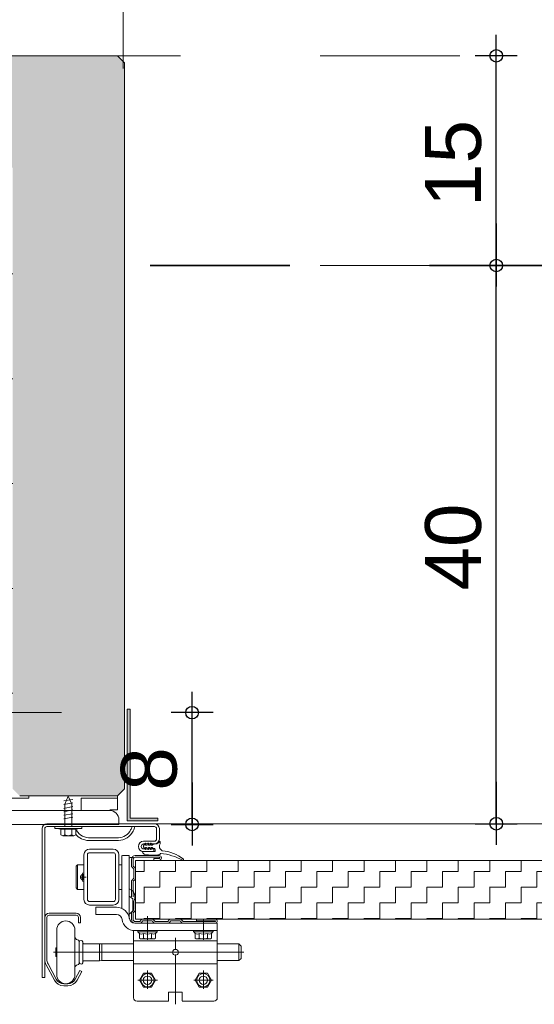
# Model space of a CAD drawing. Header units: metres. Extents: x 1316.5 to 1415.3, y -94.1 to -52.
# Tile 442 of 656: x 1403.956 to 1404.324, y -76.685 to -75.98. Entities that reach past the tile are written whole.
import ezdxf

# ---------------------------------------------------------------- set-up
doc = ezdxf.new("R2010")
doc.units = ezdxf.units.M
doc.header["$PDMODE"] = 65
for name, pattern in [('AUSGEZOGEN', [0]), ('GETRENNT2_S10', [0.045, 0.02, -0.01, 0, -0.005, 0, -0.01]), ('PUNKT2_S9', [0.0015, 0, -0.0015]), ('STRICHPUNKT2_S5', [0.1, 0.07, -0.01, 0.01, -0.01])]:
    doc.linetypes.add(name, pattern=pattern)
for name, color, linetype in [('XR$4$_40732', 7, 'Continuous'), ('XR$4$_40733', 7, 'Continuous'), ('XR$4$_42143', 7, 'Continuous')]:
    doc.layers.add(name, color=color, linetype=linetype)
for name, color, linetype, lineweight in [('XR$4$Achsen', 4, 'AUSGEZOGEN', 13), ('XR$4$Fenster', 3, 'AUSGEZOGEN', 18), ('XR$4$Maßlinie 1_50', 7, 'AUSGEZOGEN', 25), ('XR$4$Muster', 4, 'AUSGEZOGEN', 13), ('XR$4$Möblierung', 4, 'AUSGEZOGEN', 13), ('XR$4$SNL_D_BD_FL_250', 7, 'AUSGEZOGEN', 18), ('XR$4$STANDARD_1', 7, 'AUSGEZOGEN', 25), ('XR$4$Wand', 1, 'AUSGEZOGEN', 50), ('XR$4$Wand Mauerwerk tr_1', 42, 'AUSGEZOGEN', 18)]:
    doc.layers.add(name, color=color, linetype=linetype, lineweight=lineweight)
doc.styles.add('ARIAL', font='arial.ttf')
doc.dimstyles.new('DIMSTYLE_4', dxfattribs={"dimtxt": 0.04, "dimasz": 0.03, "dimexe": 0, "dimexo": 1e-06, "dimgap": 0.02, "dimtad": 2, "dimdec": 1, "dimlfac": 100, "dimrnd": 0.5, "dimzin": 4, "dimdsep": 46, "dimtxsty": 'ARIAL', "dimblk1": 'ALL_ML_KREIS', "dimblk2": 'ALL_ML_KREIS', "dimsah": 1, "dimcen": 0, "dimse1": 1, "dimse2": 1, "dimclrd": 7, "dimclre": 7, "dimclrt": 7, "dimadec": 0, "dimazin": 0, "dimtfac": 1, "dimtdec": 0, "dimtix": 1, "dimtmove": 2, "dimatfit": 3, "dimfxl": 0, "dimtzin": 0, "dimlwd": 0, "dimlwe": 25, "dimarcsym": 0})
doc.dimstyles.new('DIMSTYLE_5', dxfattribs={"dimtxt": 0.04, "dimasz": 0.03, "dimexe": 0, "dimexo": 1e-06, "dimgap": 0.02, "dimtad": 2, "dimdec": 1, "dimlfac": 100, "dimrnd": 0.5, "dimzin": 4, "dimdsep": 46, "dimtxsty": 'ARIAL', "dimblk1": 'ALL_ML_KREIS', "dimblk2": 'ALL_ML_KREIS', "dimsah": 1, "dimcen": 0, "dimse1": 1, "dimse2": 1, "dimclrd": 7, "dimclre": 7, "dimclrt": 7, "dimadec": 0, "dimazin": 0, "dimtfac": 1, "dimtdec": 0, "dimtix": 1, "dimtmove": 2, "dimatfit": 3, "dimfxl": 0, "dimtvp": 1.2, "dimtzin": 0, "dimlwd": 0, "dimlwe": 25, "dimarcsym": 0})
pattern_1 = [(90, (-0.075, 0.075), (-0.0375, 0.0375), [0.0375, -0.0375]), (180, (-0.075, 0.075), (-0.0375, -0.0375), [0.0375, -0.0375])]

# ---------------------------------------------------------------- blocks, each defined once
blk = doc.blocks.new('COMPLEXOBJECT_46')
at = {"layer": 'XR$4$_40732', "color": 3, "linetype": 'AUSGEZOGEN', "lineweight": 13, "transparency": 33554687}
for p, q in [((1403.90698, -76.43637), (1403.90698, -76.55637)), ((1403.91048, -76.43637), (1403.90698, -76.43637)), ((1403.91698, -76.53337), (1403.91698, -76.44287)), ((1404.02048, -76.54637), (1403.92998, -76.54637)), ((1404.02698, -76.55637), (1404.02698, -76.55287)), ((1403.90698, -76.55637), (1404.02698, -76.55637)), ((1403.97648, -76.55637), (1403.99598, -76.55637))]:
    blk.add_line(p, q, dxfattribs=at)
for centre, radius, start, end in [((1403.91048, -76.44287), 0.0065, 0, 90), ((1403.92998, -76.53337), 0.013, 180, 270), ((1404.02048, -76.55287), 0.0065, 0, 90)]:
    blk.add_arc(centre, radius, start, end, dxfattribs=at)
blk = doc.blocks.new('ALL_ML_KREIS')
at = {"color": 0, "linetype": 'ByBlock', "lineweight": -2}
for p, q in [((0, -0.5), (0, 0.5)), ((-1, 0), (0.5, 0))]:
    blk.add_line(p, q, dxfattribs=at)
blk.add_circle((0, 0), 0.15, dxfattribs=at)
blk = doc.blocks.new('*D406')
at = {"layer": 'DEFPOINTS', "color": 7, "linetype": 'AUSGEZOGEN', "lineweight": 25, "transparency": 33554687}
for p in [(1403.90597, -75.89314), (1403.95097, -76.08637), (1403.90597, -76.44886)]:
    blk.add_point(p, dxfattribs=at)
at = {"layer": 'XR$4$Maßlinie 1_50', "color": 7, "linetype": 'AUSGEZOGEN', "lineweight": -2, "transparency": 33554687}
blk.add_line((1403.90597, -75.89314), (1403.95097, -75.89314), dxfattribs=at)
at = {"layer": 'XR$4$Maßlinie 1_50', "color": 7, "linetype": 'AUSGEZOGEN', "lineweight": 25, "transparency": 33554687, "xscale": 0.03, "yscale": 0.03, "zscale": 0.03, "rotation": 180}
blk.add_blockref('ALL_ML_KREIS', (1403.90597, -75.89314), dxfattribs=at)
at = {"layer": 'XR$4$Maßlinie 1_50', "color": 7, "linetype": 'AUSGEZOGEN', "lineweight": 25, "transparency": 33554687, "xscale": 0.03, "yscale": 0.03, "zscale": 0.03}
blk.add_blockref('ALL_ML_KREIS', (1403.95097, -75.89314), dxfattribs=at)
at = {"layer": 'XR$4$Maßlinie 1_50', "color": 7, "linetype": 'AUSGEZOGEN', "lineweight": 25, "transparency": 33554687, "insert": (1403.94628, -75.84814), "char_height": 0.04, "width": 0.12, "attachment_point": 5, "style": 'ARIAL'}
blk.add_mtext('\\A1;{\\A1;{4\\H0.026400;\\S5^ ;}}', dxfattribs=at)
blk = doc.blocks.new('*D407')
at = {"layer": 'DEFPOINTS', "color": 7, "linetype": 'AUSGEZOGEN', "lineweight": 25, "transparency": 33554687}
for p in [(1403.95097, -75.89314), (1403.95097, -76.08637), (1404.02996, -76.10114)]:
    blk.add_point(p, dxfattribs=at)
at = {"layer": 'XR$4$Maßlinie 1_50', "color": 7, "linetype": 'AUSGEZOGEN', "lineweight": -2, "transparency": 33554687}
blk.add_line((1403.95097, -75.89314), (1404.02996, -75.89314), dxfattribs=at)
at = {"layer": 'XR$4$Maßlinie 1_50', "color": 7, "linetype": 'AUSGEZOGEN', "lineweight": 25, "transparency": 33554687, "xscale": 0.03, "yscale": 0.03, "zscale": 0.03, "rotation": 180}
blk.add_blockref('ALL_ML_KREIS', (1403.95097, -75.89314), dxfattribs=at)
at = {"layer": 'XR$4$Maßlinie 1_50', "color": 7, "linetype": 'AUSGEZOGEN', "lineweight": 25, "transparency": 33554687, "xscale": 0.03, "yscale": 0.03, "zscale": 0.03}
blk.add_blockref('ALL_ML_KREIS', (1404.02996, -75.89314), dxfattribs=at)
at = {"layer": 'XR$4$Maßlinie 1_50', "color": 7, "linetype": 'AUSGEZOGEN', "lineweight": 25, "transparency": 33554687, "insert": (1403.99015, -75.86246), "char_height": 0.04, "width": 0.12, "attachment_point": 5, "style": 'ARIAL'}
blk.add_mtext('\\A1;{\\A1;{8\\H0.026400;\\S^ ;}}', dxfattribs=at)
blk = doc.blocks.new('*D412')
at = {"layer": 'DEFPOINTS', "color": 7, "linetype": 'AUSGEZOGEN', "lineweight": 25, "transparency": 33554687}
for p in [(1403.08198, -75.65468), (1403.08198, -76.03702), (1404.02996, -76.05031)]:
    blk.add_point(p, dxfattribs=at)
at = {"layer": 'XR$4$Maßlinie 1_50', "color": 7, "linetype": 'AUSGEZOGEN', "lineweight": -2, "transparency": 33554687}
blk.add_line((1403.08198, -75.65468), (1404.02996, -75.65468), dxfattribs=at)
at = {"layer": 'XR$4$Maßlinie 1_50', "color": 7, "linetype": 'AUSGEZOGEN', "lineweight": 25, "transparency": 33554687, "xscale": 0.03, "yscale": 0.03, "zscale": 0.03, "rotation": 180}
blk.add_blockref('ALL_ML_KREIS', (1403.08198, -75.65468), dxfattribs=at)
at = {"layer": 'XR$4$Maßlinie 1_50', "color": 7, "linetype": 'AUSGEZOGEN', "lineweight": 25, "transparency": 33554687, "xscale": 0.03, "yscale": 0.03, "zscale": 0.03}
blk.add_blockref('ALL_ML_KREIS', (1404.02996, -75.65468), dxfattribs=at)
at = {"layer": 'XR$4$Maßlinie 1_50', "color": 7, "linetype": 'AUSGEZOGEN', "lineweight": 25, "transparency": 33554687, "insert": (1403.55401, -75.624), "char_height": 0.04, "width": 0.16, "attachment_point": 5, "style": 'ARIAL'}
blk.add_mtext('\\A1;{\\A1;{95\\H0.026400;\\S^ ;}}', dxfattribs=at)
blk = doc.blocks.new('*D416')
at = {"layer": 'DEFPOINTS', "color": 7, "linetype": 'AUSGEZOGEN', "lineweight": 25, "transparency": 33554687}
for p in [(1403.90597, -75.77765), (1404.02996, -76.19937), (1403.90597, -76.44886)]:
    blk.add_point(p, dxfattribs=at)
at = {"layer": 'XR$4$Maßlinie 1_50', "color": 7, "linetype": 'AUSGEZOGEN', "lineweight": -2, "transparency": 33554687}
blk.add_line((1403.90597, -75.77765), (1404.02996, -75.77765), dxfattribs=at)
at = {"layer": 'XR$4$Maßlinie 1_50', "color": 7, "linetype": 'AUSGEZOGEN', "lineweight": 25, "transparency": 33554687, "xscale": 0.03, "yscale": 0.03, "zscale": 0.03, "rotation": 180}
blk.add_blockref('ALL_ML_KREIS', (1403.90597, -75.77765), dxfattribs=at)
at = {"layer": 'XR$4$Maßlinie 1_50', "color": 7, "linetype": 'AUSGEZOGEN', "lineweight": 25, "transparency": 33554687, "xscale": 0.03, "yscale": 0.03, "zscale": 0.03}
blk.add_blockref('ALL_ML_KREIS', (1404.02996, -75.77765), dxfattribs=at)
at = {"layer": 'XR$4$Maßlinie 1_50', "color": 7, "linetype": 'AUSGEZOGEN', "lineweight": 25, "transparency": 33554687, "insert": (1403.98423, -75.74765), "char_height": 0.04, "width": 0.16, "attachment_point": 5, "style": 'ARIAL'}
blk.add_mtext('\\A1;{\\A1;{12\\H0.026400;\\S5^ ;}}', dxfattribs=at)
blk = doc.blocks.new('*D417')
at = {"layer": 'DEFPOINTS', "color": 7, "linetype": 'AUSGEZOGEN', "lineweight": 25, "transparency": 33554687}
for p in [(1404.02996, -76.15637), (1404.16661, -76.55586), (1404.29719, -76.55586)]:
    blk.add_point(p, dxfattribs=at)
at = {"layer": 'XR$4$Maßlinie 1_50', "color": 7, "linetype": 'AUSGEZOGEN', "lineweight": -2, "transparency": 33554687}
blk.add_line((1404.29719, -76.55586), (1404.29719, -76.15637), dxfattribs=at)
at = {"layer": 'XR$4$Maßlinie 1_50', "color": 7, "linetype": 'AUSGEZOGEN', "lineweight": 25, "transparency": 33554687, "xscale": 0.03, "yscale": 0.03, "zscale": 0.03}
for p, rotation in [((1404.29719, -76.15637), 90), ((1404.29719, -76.55586), 270)]:
    blk.add_blockref('ALL_ML_KREIS', p, dxfattribs=dict(at, rotation=rotation))
at = {"layer": 'XR$4$Maßlinie 1_50', "color": 7, "linetype": 'AUSGEZOGEN', "lineweight": 25, "transparency": 33554687, "insert": (1404.26651, -76.35786), "char_height": 0.04, "width": 0.16, "attachment_point": 5, "rotation": 90, "style": 'ARIAL'}
blk.add_mtext('\\A1;{\\A1;{40\\H0.026400;\\S^ ;}}', dxfattribs=at)
blk = doc.blocks.new('*D418')
at = {"layer": 'DEFPOINTS', "color": 7, "linetype": 'AUSGEZOGEN', "lineweight": 25, "transparency": 33554687}
for p in [(1403.90899, -76.00637), (1404.02996, -76.15637), (1404.29719, -76.15637)]:
    blk.add_point(p, dxfattribs=at)
at = {"layer": 'XR$4$Maßlinie 1_50', "color": 7, "linetype": 'AUSGEZOGEN', "lineweight": -2, "transparency": 33554687}
blk.add_line((1404.29719, -76.15637), (1404.29719, -76.00637), dxfattribs=at)
at = {"layer": 'XR$4$Maßlinie 1_50', "color": 7, "linetype": 'AUSGEZOGEN', "lineweight": 25, "transparency": 33554687, "xscale": 0.03, "yscale": 0.03, "zscale": 0.03}
for p, rotation in [((1404.29719, -76.00637), 90), ((1404.29719, -76.15637), 270)]:
    blk.add_blockref('ALL_ML_KREIS', p, dxfattribs=dict(at, rotation=rotation))
at = {"layer": 'XR$4$Maßlinie 1_50', "color": 7, "linetype": 'AUSGEZOGEN', "lineweight": 25, "transparency": 33554687, "insert": (1404.26651, -76.08333), "char_height": 0.04, "width": 0.16, "attachment_point": 5, "rotation": 90, "style": 'ARIAL'}
blk.add_mtext('\\A1;{\\A1;{15\\H0.026400;\\S^ ;}}', dxfattribs=at)
blk = doc.blocks.new('*D488')
at = {"layer": 'DEFPOINTS', "color": 7, "linetype": 'AUSGEZOGEN', "lineweight": 25, "transparency": 33554687}
for p in [(1403.82807, -76.47637), (1403.90597, -76.55637), (1404.07938, -76.55637)]:
    blk.add_point(p, dxfattribs=at)
at = {"layer": 'XR$4$Maßlinie 1_50', "color": 7, "linetype": 'AUSGEZOGEN', "lineweight": -2, "transparency": 33554687}
blk.add_line((1404.07938, -76.55637), (1404.07938, -76.47637), dxfattribs=at)
at = {"layer": 'XR$4$Maßlinie 1_50', "color": 7, "linetype": 'AUSGEZOGEN', "lineweight": 25, "transparency": 33554687, "xscale": 0.03, "yscale": 0.03, "zscale": 0.03}
for p, rotation in [((1404.07938, -76.47637), 90), ((1404.07938, -76.55637), 270)]:
    blk.add_blockref('ALL_ML_KREIS', p, dxfattribs=dict(at, rotation=rotation))
at = {"layer": 'XR$4$Maßlinie 1_50', "color": 7, "linetype": 'AUSGEZOGEN', "lineweight": 25, "transparency": 33554687, "insert": (1404.0487, -76.51668), "char_height": 0.04, "width": 0.12, "attachment_point": 5, "rotation": 90, "style": 'ARIAL'}
blk.add_mtext('\\A1;{\\A1;{8\\H0.026400;\\S^ ;}}', dxfattribs=at)

msp = doc.modelspace()

# ---------------------------------------------------------------- hatches: boundary and pattern name
at = {"layer": 'XR$4$Fenster', "linetype": 'AUSGEZOGEN', "lineweight": 13, "transparency": 33554687}
msp.add_hatch(color=253, dxfattribs=at).paths.add_polyline_path([(1404.03297, -76.55386), (1404.05497, -76.55386), (1404.05497, -76.55186), (1404.03497, -76.55186), (1404.03497, -76.47386), (1404.03297, -76.47386)])
at = {"layer": 'XR$4$Muster', "linetype": 'AUSGEZOGEN', "lineweight": 13, "transparency": 33554687}
h = msp.add_hatch(dxfattribs=at)
h.set_pattern_fill('MUSTER', color=4, scale=0.0375, angle=90, style=0, pattern_type=2)
h.set_pattern_definition(pattern_1)
h.paths.add_polyline_path([(1403.98826, -76.54471), (1403.98826, -76.53586), (1403.95597, -76.53586), (1403.95097, -76.53086), (1403.95097, -76.15637), (1403.90597, -76.15637), (1403.90597, -76.43586), (1403.91048, -76.43586), (1403.91216, -76.43608), (1403.91373, -76.43673), (1403.91508, -76.43777), (1403.91611, -76.43911), (1403.91676, -76.44068), (1403.91698, -76.44236), (1403.91698, -76.53286), (1403.91709, -76.53456), (1403.91742, -76.53623), (1403.91797, -76.53784), (1403.91872, -76.53936), (1403.91967, -76.54078), (1403.92079, -76.54206), (1403.92207, -76.54318), (1403.92348, -76.54412), (1403.925, -76.54487), (1403.92661, -76.54542), (1403.92856, -76.54581), (1403.92855, -76.54577), (1403.92998, -76.54586), (1403.98309, -76.54586)], flags=0)
h = msp.add_hatch(dxfattribs=at)
h.set_pattern_fill('MUSTER', color=4, scale=0.0375, angle=90, style=0, pattern_type=2)
h.set_pattern_definition(pattern_1)
h.paths.add_polyline_path([(1403.98826, -76.52991), (1403.98826, -76.53586), (1403.99324, -76.53586), (1403.99324, -76.52991), (1403.99266, -76.52857), (1403.99158, -76.52607), (1403.99078, -76.52422)], flags=0)
h = msp.add_hatch(dxfattribs=at)
h.set_pattern_fill('MUSTER', color=4, scale=0.0375, angle=90, style=0, pattern_type=2)
h.set_pattern_definition(pattern_1)
h.paths.add_polyline_path([(1404.02597, -76.53586), (1403.99324, -76.53586), (1403.99324, -76.54586), (1404.02597, -76.54586)], flags=0)
h = msp.add_hatch(dxfattribs=at)
h.set_pattern_fill('MUSTER', color=4, scale=0.01125, angle=90, style=0, pattern_type=2)
h.set_pattern_definition([(90, (-0.0225, 0.0225), (-0.01125, 0.01125), [0.01125, -0.01125]), (180, (-0.0225, 0.0225), (-0.01125, -0.01125), [0.01125, -0.01125])])
h.paths.add_polyline_path([(1404.03897, -76.62409), (1404.52996, -76.62409), (1404.52996, -76.58209), (1404.03897, -76.58209)], flags=0)
at = {"layer": 'XR$4$Möblierung', "linetype": 'AUSGEZOGEN', "lineweight": 13, "transparency": 33554687}
msp.add_hatch(color=253, dxfattribs=at).paths.add_polyline_path([(1403.08597, -76.00637), (1403.08097, -76.01137), (1403.08097, -76.53086), (1403.08597, -76.53586), (1403.15597, -76.53586), (1403.16097, -76.53086), (1403.16097, -76.08637), (1403.95097, -76.08637), (1403.95097, -76.53086), (1403.95597, -76.53586), (1404.02597, -76.53586), (1404.03097, -76.53086), (1404.03097, -76.01696), (1404.02996, -76.01036), (1404.02597, -76.00637)])

# ---------------------------------------------------------------- linework, layer by layer
at = {"layer": 'XR$4$_40732', "color": 3, "linetype": 'AUSGEZOGEN', "lineweight": 13, "transparency": 33554687}
for p, q in [((1403.97197, -76.55936), (1403.97197, -76.66586)), ((1403.97397, -76.66586), (1403.97397, -76.55936)), ((1403.97547, -76.55586), (1403.99497, -76.55586)), ((1403.97547, -76.55786), (1403.99343, -76.55786)), ((1403.99497, -76.55586), (1404.05247, -76.55586)), ((1403.99553, -76.55786), (1404.0364, -76.55786)), ((1404.0364, -76.55786), (1404.03851, -76.55786)), ((1404.03851, -76.55786), (1404.05247, -76.55786)), ((1404.05397, -76.55936), (1404.05397, -76.56686)), ((1404.05597, -76.56426), (1404.05597, -76.55936)), ((1404.02666, -76.56586), (1404.00527, -76.56586)), ((1404.01597, -76.56786), (1404.00527, -76.56786)), ((1404.02666, -76.56786), (1404.01597, -76.56786)), ((1404.05597, -76.56686), (1404.05597, -76.56426)), ((1404.00597, -76.57409), (1404.02297, -76.57409)), ((1404.04472, -76.56836), (1404.05247, -76.56836)), ((1404.04472, -76.57036), (1404.04547, -76.57036)), ((1404.04472, -76.57386), (1404.04547, -76.57386)), ((1404.04547, -76.57036), (1404.04597, -76.56986)), ((1404.04547, -76.57386), (1404.04597, -76.57436)), ((1404.04647, -76.57036), (1404.04597, -76.56986)), ((1404.04647, -76.57386), (1404.04597, -76.57436)), ((1404.04647, -76.57036), (1404.04747, -76.57036)), ((1404.04647, -76.57386), (1404.04747, -76.57386)), ((1404.04747, -76.57036), (1404.04797, -76.56986)), ((1404.04747, -76.57386), (1404.04797, -76.57436)), ((1404.04847, -76.57036), (1404.04797, -76.56986)), ((1404.04847, -76.57386), (1404.04797, -76.57436)), ((1404.04847, -76.57036), (1404.04947, -76.57036)), ((1404.04847, -76.57386), (1404.04947, -76.57386)), ((1404.04947, -76.57036), (1404.04997, -76.56986)), ((1404.04947, -76.57386), (1404.04997, -76.57436)), ((1404.05047, -76.57036), (1404.04997, -76.56986)), ((1404.05047, -76.57386), (1404.04997, -76.57436)), ((1404.05047, -76.57036), (1404.05247, -76.57036)), ((1404.05047, -76.57386), (1404.05197, -76.57386)), ((1404.05197, -76.57586), (1404.05197, -76.57386)), ((1404.00197, -76.61009), (1404.00197, -76.57809)), ((1404.00447, -76.61009), (1404.00447, -76.57809)), ((1404.00597, -76.57659), (1404.02297, -76.57659)), ((1404.02447, -76.57809), (1404.02447, -76.61009)), ((1404.02697, -76.57809), (1404.02697, -76.61009)), ((1404.02922, -76.59432), (1404.02922, -76.57859)), ((1404.02947, -76.57859), (1404.03447, -76.57859)), ((1404.03447, -76.57859), (1404.03447, -76.60243)), ((1404.03447, -76.59409), (1404.03447, -76.58059)), ((1404.03747, -76.58009), (1404.03497, -76.58009)), ((1404.05197, -76.57586), (1404.04472, -76.57586)), ((1403.99647, -76.58634), (1403.99747, -76.58534)), ((1403.99647, -76.58634), (1403.99647, -76.60184)), ((1404.00197, -76.58534), (1403.99747, -76.58534)), ((1403.99747, -76.58534), (1403.99747, -76.60284)), ((1404.02921, -76.58534), (1404.02697, -76.58534)), ((1404.02922, -76.59432), (1404.02922, -76.61649)), ((1404.03447, -76.60122), (1404.03447, -76.59409)), ((1403.99747, -76.60284), (1403.99647, -76.60184)), ((1404.00197, -76.60284), (1403.99747, -76.60284)), ((1404.02921, -76.60284), (1404.02697, -76.60284)), ((1404.03447, -76.60759), (1404.03447, -76.60122)), ((1404.03447, -76.60243), (1404.03447, -76.60759)), ((1404.03697, -76.60969), (1404.03447, -76.60759)), ((1404.03447, -76.60759), (1404.03447, -76.62338)), ((1404.03697, -76.61849), (1404.03697, -76.60969)), ((1404.00597, -76.61159), (1404.02297, -76.61159)), ((1404.00597, -76.61409), (1404.02297, -76.61409)), ((1404.01047, -76.61559), (1404.02533, -76.61559)), ((1404.01047, -76.62084), (1404.01047, -76.61559)), ((1404.02533, -76.62084), (1404.01047, -76.62084)), ((1404.03447, -76.62059), (1404.03697, -76.61849)), ((1404.03447, -76.62338), (1404.03447, -76.62359)), ((1404.09747, -76.62709), (1404.03847, -76.62709)), ((1404.09747, -76.63234), (1404.09747, -76.62709)), ((1404.03747, -76.63961), (1404.03747, -76.63234)), ((1404.09747, -76.63234), (1404.03847, -76.63234)), ((1404.09747, -76.63961), (1404.09747, -76.63234)), ((1404.03747, -76.64161), (1404.03747, -76.63961)), ((1404.03747, -76.63961), (1404.03747, -76.68059)), ((1404.09747, -76.63961), (1404.03747, -76.63961)), ((1404.09747, -76.63961), (1404.09747, -76.68036)), ((1404.06955, -76.64786), (1404.06538, -76.64786)), ((1404.03747, -76.65611), (1404.09747, -76.65611)), ((1403.97197, -76.66586), (1403.97397, -76.66586)), ((1404.06252, -76.67636), (1404.07242, -76.67636)), ((1404.06252, -76.67636), (1404.06252, -76.68286)), ((1404.07242, -76.68261), (1404.07242, -76.67636)), ((1404.04002, -76.68286), (1404.06252, -76.68286)), ((1404.07242, -76.68286), (1404.09497, -76.68286))]:
    msp.add_line(p, q, dxfattribs=at)
at = {"layer": 'XR$4$_40732', "color": 2, "linetype": 'AUSGEZOGEN', "lineweight": 13, "transparency": 33554687}
for p, q in [((1404.04582, -76.57041), (1404.04511, -76.57108)), ((1404.04511, -76.57314), (1404.04582, -76.57381)), ((1404.04616, -76.57056), (1404.04616, -76.57116)), ((1404.04616, -76.57306), (1404.04616, -76.57366)), ((1404.04631, -76.57131), (1404.04687, -76.57131)), ((1404.04687, -76.57291), (1404.04631, -76.57291)), ((1404.04736, -76.57094), (1404.04763, -76.56992)), ((1404.04763, -76.5743), (1404.04736, -76.57328)), ((1404.04777, -76.56981), (1404.04801, -76.56981)), ((1404.04801, -76.57441), (1404.04777, -76.57441)), ((1404.04816, -76.56996), (1404.04816, -76.57116)), ((1404.04816, -76.57306), (1404.04816, -76.57426)), ((1404.04831, -76.57131), (1404.04887, -76.57131)), ((1404.04887, -76.57291), (1404.04831, -76.57291)), ((1404.04936, -76.57094), (1404.04963, -76.56992)), ((1404.04963, -76.5743), (1404.04936, -76.57328)), ((1404.04977, -76.56981), (1404.05001, -76.56981)), ((1404.05001, -76.57441), (1404.04977, -76.57441)), ((1404.05016, -76.56996), (1404.05016, -76.57116)), ((1404.05016, -76.57306), (1404.05016, -76.57426)), ((1404.05078, -76.57131), (1404.05031, -76.57131)), ((1404.05078, -76.57291), (1404.05031, -76.57291)), ((1404.05122, -76.57077), (1404.0509, -76.57124)), ((1404.0509, -76.57298), (1404.05122, -76.57345)), ((1404.05127, -76.5707), (1404.05122, -76.57077)), ((1404.05135, -76.57069), (1404.05127, -76.5707)), ((1404.05347, -76.57037), (1404.05135, -76.57069)), ((1404.05135, -76.57353), (1404.05253, -76.57371)), ((1404.05296, -76.57556), (1404.05296, -76.5742)), ((1404.05646, -76.56862), (1404.05646, -76.57036)), ((1404.04521, -76.57586), (1404.04416, -76.57586)), ((1404.04521, -76.57586), (1404.05266, -76.57586)), ((1404.05638, -76.57786), (1404.05646, -76.57786)), ((1404.05646, -76.57761), (1404.05646, -76.57747)), ((1404.05646, -76.57777), (1404.05646, -76.57786)), ((1404.05706, -76.57717), (1404.05676, -76.57717)), ((1404.00367, -76.59409), (1403.99927, -76.59409)), ((1404.00067, -76.59225), (1404.00067, -76.59213)), ((1404.00067, -76.59593), (1404.00067, -76.59225)), ((1404.00067, -76.59605), (1404.00067, -76.59593)), ((1404.00147, -76.59629), (1404.00147, -76.59189)), ((1404.00187, -76.59093), (1404.00197, -76.59093)), ((1404.00197, -76.59725), (1404.00187, -76.59725)), ((1403.97397, -76.62286), (1403.97397, -76.65286)), ((1403.97547, -76.62286), (1403.97547, -76.65286)), ((1403.99647, -76.61986), (1403.97697, -76.61986)), ((1403.99647, -76.62136), (1403.97697, -76.62136)), ((1403.99797, -76.62686), (1403.99797, -76.62286)), ((1403.99947, -76.62286), (1403.99947, -76.62686)), ((1404.04747, -76.639), (1404.04747, -76.62409)), ((1404.08747, -76.639), (1404.08747, -76.62409)), ((1403.99797, -76.62686), (1403.99947, -76.62686)), ((1404.04747, -76.63434), (1404.04747, -76.62534)), ((1403.98247, -76.63186), (1403.98247, -76.64786)), ((1403.99547, -76.63186), (1403.99547, -76.64786)), ((1404.04097, -76.63334), (1404.05397, -76.63334)), ((1404.04169, -76.63783), (1404.04169, -76.63434)), ((1404.04314, -76.63834), (1404.04747, -76.63834)), ((1404.04458, -76.63783), (1404.04458, -76.63434)), ((1404.04747, -76.63834), (1404.0518, -76.63834)), ((1404.05035, -76.63783), (1404.05035, -76.63434)), ((1404.05324, -76.63434), (1404.05324, -76.63783)), ((1404.06747, -76.64577), (1404.06747, -76.63763)), ((1404.08097, -76.63334), (1404.09397, -76.63334)), ((1404.08169, -76.63783), (1404.08169, -76.63434)), ((1404.08314, -76.63834), (1404.08747, -76.63834)), ((1404.08458, -76.63783), (1404.08458, -76.63434)), ((1404.08747, -76.63834), (1404.0918, -76.63834)), ((1404.09035, -76.63783), (1404.09035, -76.63434)), ((1404.09324, -76.63434), (1404.09324, -76.63783)), ((1403.98182, -76.64479), (1403.98182, -76.64571)), ((1403.98247, -76.64479), (1403.98182, -76.64479)), ((1403.98182, -76.64571), (1403.98182, -76.64786)), ((1403.99847, -76.64786), (1403.99847, -76.63986)), ((1404.00117, -76.64121), (1404.00117, -76.64061)), ((1404.00117, -76.65451), (1404.00117, -76.64121)), ((1404.00167, -76.64171), (1404.01317, -76.64171)), ((1404.01317, -76.64171), (1404.01317, -76.65401)), ((1404.01317, -76.64171), (1404.01467, -76.64191)), ((1404.03747, -76.64191), (1404.01467, -76.64191)), ((1404.01467, -76.65381), (1404.01467, -76.64191)), ((1404.11297, -76.64191), (1404.09747, -76.64191)), ((1404.11297, -76.65381), (1404.11297, -76.64191)), ((1404.11447, -76.64341), (1404.11297, -76.64191)), ((1404.11447, -76.64341), (1404.11447, -76.65231)), ((1403.98182, -76.64786), (1403.98012, -76.64786)), ((1404.06538, -76.64786), (1403.98182, -76.64786)), ((1403.98182, -76.64786), (1403.98182, -76.65001)), ((1403.98182, -76.65001), (1403.98182, -76.65094)), ((1403.98182, -76.65094), (1403.98247, -76.65094)), ((1403.98247, -76.64786), (1403.98247, -76.66386)), ((1403.99547, -76.64786), (1403.99547, -76.66386)), ((1403.99847, -76.65586), (1403.99847, -76.64786)), ((1404.06747, -76.6652), (1404.06747, -76.64936)), ((1404.06747, -76.65066), (1404.06747, -76.68509)), ((1404.06955, -76.64786), (1404.11635, -76.64786)), ((1404.11447, -76.65231), (1404.11297, -76.65381)), ((1403.97497, -76.65686), (1403.98085, -76.66789)), ((1403.97629, -76.65615), (1403.98217, -76.66718)), ((1404.00117, -76.65511), (1404.00117, -76.65451)), ((1404.00167, -76.65401), (1404.01317, -76.65401)), ((1404.01467, -76.65381), (1404.01317, -76.65401)), ((1404.01467, -76.65381), (1404.03747, -76.65381)), ((1404.09747, -76.65381), (1404.11297, -76.65381)), ((1403.99912, -76.66086), (1403.99577, -76.66718)), ((1403.99709, -76.66788), (1404.00045, -76.66156)), ((1403.99912, -76.66086), (1404.00045, -76.66156)), ((1404.04169, -76.66786), (1404.04458, -76.66286)), ((1404.04458, -76.66286), (1404.05035, -76.66286)), ((1404.04747, -76.67397), (1404.04747, -76.66097)), ((1404.05035, -76.66286), (1404.05324, -76.66786)), ((1404.08169, -76.66786), (1404.08458, -76.66286)), ((1404.08458, -76.66286), (1404.09035, -76.66286)), ((1404.08747, -76.67397), (1404.08747, -76.66097)), ((1404.09035, -76.66286), (1404.09324, -76.66786)), ((1403.99047, -76.67036), (1403.98747, -76.67036)), ((1403.98747, -76.67186), (1403.99047, -76.67186)), ((1404.05456, -76.66786), (1404.04056, -76.66786)), ((1404.04458, -76.67286), (1404.04169, -76.66786)), ((1404.05035, -76.67286), (1404.04458, -76.67286)), ((1404.05324, -76.66786), (1404.05035, -76.67286)), ((1404.09456, -76.66786), (1404.08056, -76.66786)), ((1404.08458, -76.67286), (1404.08169, -76.66786)), ((1404.09035, -76.67286), (1404.08458, -76.67286)), ((1404.09324, -76.66786), (1404.09035, -76.67286))]:
    msp.add_line(p, q, dxfattribs=at)
for points in [[(1404.04747, -76.63834), (1404.04747, -76.63834)], [(1404.08747, -76.63834), (1404.08747, -76.63834)], [(1403.98182, -76.64786), (1403.98182, -76.64786)]]:
    msp.add_lwpolyline(points, close=True, dxfattribs=at)
for centre, radius in [((1404.04747, -76.66786), 0.00475), ((1404.04747, -76.66786), 0.003), ((1404.08747, -76.66786), 0.00475), ((1404.08747, -76.66786), 0.003)]:
    msp.add_circle(centre, radius, dxfattribs=at)
at = {"layer": 'XR$4$_40732', "color": 3, "linetype": 'AUSGEZOGEN', "lineweight": 13, "transparency": 33554687}
for centre, radius, start, end in [((1403.97547, -76.55936), 0.0035, 90, 180), ((1403.97547, -76.55936), 0.0015, 90, 180), ((1404.0055, -76.55586), 0.01, 199.90913, 268.70517), ((1404.02644, -76.55586), 0.01, 271.29489, 333.84413), ((1404.02639, -76.55586), 0.012, 271.29489, 333.84413), ((1404.01746, -76.55145), 0.02, 333.84413, 341.30472), ((1404.01746, -76.55145), 0.022, 333.84413, 343.05848), ((1404.05247, -76.55936), 0.0035, 0, 90), ((1404.05247, -76.55936), 0.0015, 0, 90), ((1404.00554, -76.55586), 0.012, 218.06657, 268.70511), ((1404.05247, -76.56686), 0.0015, 270, 0), ((1404.05247, -76.56686), 0.0035, 270, 0), ((1404.00597, -76.57809), 0.004, 90, 180), ((1404.02297, -76.57809), 0.004, 0, 90), ((1404.04472, -76.57211), 0.00375, 90, 180), ((1404.04472, -76.57211), 0.00375, 180, 270), ((1404.04472, -76.57211), 0.00175, 90, 180), ((1404.04472, -76.57211), 0.00175, 180, 270), ((1404.00597, -76.57809), 0.0015, 90, 180), ((1404.02297, -76.57809), 0.0015, 0, 90), ((1404.03497, -76.58059), 0.0005, 90, 180), ((1404.00147, -76.59409), 0.002, 113.3677, 246.6323), ((1404.03247, -76.60809), 0.006, 0, 70.52878), ((1404.00597, -76.61009), 0.004, 180, 270), ((1404.00597, -76.61009), 0.0015, 180, 270), ((1404.02297, -76.61009), 0.004, 270, 0), ((1404.02297, -76.61009), 0.0015, 270, 0), ((1404.03247, -76.60809), 0.006, 318.59038, 0), ((1404.02533, -76.62484), 0.00925, 7.58954, 90), ((1404.02533, -76.62484), 0.004, 7.58954, 90), ((1404.03847, -76.62309), 0.00925, 187.58954, 270), ((1404.03847, -76.62309), 0.004, 187.58954, 270), ((1404.06747, -76.64786), 0.00209, 0, 180), ((1404.06747, -76.64786), 0.00209, 180, 0), ((1404.03997, -76.68036), 0.0025, 180, 270), ((1404.09497, -76.68036), 0.0025, 270, 0)]:
    msp.add_arc(centre, radius, start, end, dxfattribs=at)
at = {"layer": 'XR$4$_40732', "color": 2, "linetype": 'AUSGEZOGEN', "lineweight": 13, "transparency": 33554687}
for centre, radius, start, end in [((1404.04606, -76.57211), 0.00141, 153, 180), ((1404.04606, -76.57211), 0.00141, 180, 207), ((1404.04606, -76.57211), 0.00141, 133.00606, 153), ((1404.04606, -76.57211), 0.00141, 207, 214.69878), ((1404.04606, -76.57211), 0.00141, 207, 214.69878), ((1404.04606, -76.57211), 0.00141, 214.69878, 226.99394), ((1404.04596, -76.57056), 0.0002, 0, 133.00606), ((1404.04596, -76.57366), 0.0002, 226.99394, 0), ((1404.04631, -76.57116), 0.00015, 180, 270), ((1404.04631, -76.57306), 0.00015, 90, 180), ((1404.04687, -76.57081), 0.0005, 270, 345), ((1404.04687, -76.57341), 0.0005, 15, 90), ((1404.04777, -76.56996), 0.00015, 90, 165), ((1404.04777, -76.57426), 0.00015, 195, 270), ((1404.04801, -76.56996), 0.00015, 0, 90), ((1404.04801, -76.57426), 0.00015, 270, 0), ((1404.04831, -76.57116), 0.00015, 180, 270), ((1404.04831, -76.57306), 0.00015, 90, 180), ((1404.04887, -76.57081), 0.0005, 270, 345), ((1404.04887, -76.57341), 0.0005, 15, 90), ((1404.04977, -76.56996), 0.00015, 90, 165), ((1404.04977, -76.57426), 0.00015, 195, 270), ((1404.05001, -76.56996), 0.00015, 0, 90), ((1404.05001, -76.57426), 0.00015, 270, 0), ((1404.05031, -76.57116), 0.00015, 180, 270), ((1404.05031, -76.57306), 0.00015, 90, 180), ((1404.05078, -76.57116), 0.00015, 270, 326.30993), ((1404.05078, -76.57306), 0.00015, 33.69007, 90), ((1404.05138, -76.57088), 0.0002, 98.42791, 146.30993), ((1404.05138, -76.57334), 0.0002, 213.69007, 261.57209), ((1404.05246, -76.5742), 0.0005, 0, 81.57209), ((1404.05296, -76.56691), 0.0035, 278.42791, 332.56784), ((1404.05927, -76.57211), 0.00331, 148.10921, 180), ((1404.05927, -76.57211), 0.00331, 180, 247.5582), ((1404.05625, -76.56862), 0.000208, 90, 152.56784), ((1404.05625, -76.56862), 0.000208, 0, 90), ((1404.05559, -76.60329), 0.02822, 51.51042, 85.08121), ((1404.04416, -76.57606), 0.0002, 90, 180), ((1404.04416, -76.57606), 0.0002, 180, 201.77294), ((1404.04722, -76.57484), 0.0035, 201.77294, 239.77087), ((1404.05096, -76.548), 0.03037, 259.5638, 269.9953), ((1404.05096, -76.548), 0.03037, 269.9953, 279.95379), ((1404.05266, -76.57556), 0.0003, 270, 0), ((1404.05616, -76.57761), 0.0003, 279.95379, 0), ((1404.05676, -76.57747), 0.0003, 67.7575, 180), ((1404.04225, -76.61295), 0.03863, 67.75187, 67.7575), ((1404.05382, -76.61513), 0.03806, 60.4908, 85.39919), ((1404.07284, -76.58159), 0.0005, 237.08815, 289.68889), ((1404.07284, -76.58159), 0.0005, 289.68889, 19.68889), ((1404.07284, -76.58159), 0.0005, 51.46843, 55.11704), ((1404.07284, -76.58159), 0.0005, 19.68889, 51.46843), ((1404.00187, -76.59213), 0.0012, 90, 180), ((1404.00187, -76.59605), 0.0012, 180, 270), ((1403.97697, -76.62286), 0.003, 90, 180), ((1403.97697, -76.62286), 0.003, 90, 180), ((1403.97697, -76.62286), 0.0015, 90, 180), ((1403.99647, -76.62286), 0.003, 0, 90), ((1403.99647, -76.62286), 0.003, 0, 90), ((1403.99647, -76.62286), 0.0015, 0, 90), ((1403.98897, -76.63186), 0.0065, 0, 180), ((1403.99747, -76.63686), 0.002, 180, 270), ((1404.04097, -76.63284), 0.0005, 90, 180), ((1404.04097, -76.63284), 0.0005, 180, 219.98928), ((1404.04097, -76.63284), 0.0005, 219.98928, 270), ((1404.04351, -76.63152), 0.00336, 209.31963, 263.08851), ((1404.04314, -76.63604), 0.0023, 231.05281, 270), ((1404.04314, -76.63255), 0.0023, 269.25695, 308.94719), ((1404.04314, -76.63604), 0.0023, 270, 308.94719), ((1404.04747, -76.62643), 0.00842, 249.94743, 290.05257), ((1404.04747, -76.62992), 0.00842, 249.94743, 270), ((1404.04747, -76.62992), 0.00842, 270, 290.05257), ((1404.04747, -76.62992), 0.00842, 269.99995, 270), ((1404.0518, -76.63255), 0.0023, 231.05281, 271.17935), ((1404.0518, -76.63604), 0.0023, 231.05281, 270), ((1404.0518, -76.63604), 0.0023, 270, 308.94719), ((1404.05143, -76.63154), 0.00334, 277.21065, 330.48448), ((1404.05397, -76.63284), 0.0005, 0, 90), ((1404.05397, -76.63284), 0.0005, 270, 316.9446), ((1404.05397, -76.63284), 0.0005, 316.9446, 0), ((1404.08097, -76.63284), 0.0005, 90, 180), ((1404.08097, -76.63284), 0.0005, 180, 219.98928), ((1404.08097, -76.63284), 0.0005, 219.98928, 270), ((1404.08351, -76.63152), 0.00336, 209.31963, 263.08851), ((1404.08314, -76.63604), 0.0023, 231.05281, 270), ((1404.08314, -76.63255), 0.0023, 269.25695, 308.94719), ((1404.08314, -76.63604), 0.0023, 270, 308.94719), ((1404.08747, -76.62643), 0.00842, 249.94743, 290.05257), ((1404.08747, -76.62992), 0.00842, 249.94743, 270), ((1404.08747, -76.62992), 0.00842, 270, 290.05257), ((1404.08747, -76.62992), 0.00842, 269.99995, 270), ((1404.0918, -76.63255), 0.0023, 231.05281, 271.17935), ((1404.0918, -76.63604), 0.0023, 231.05281, 270), ((1404.0918, -76.63604), 0.0023, 270, 308.94719), ((1404.09143, -76.63154), 0.00334, 277.21065, 330.48448), ((1404.09397, -76.63284), 0.0005, 0, 90), ((1404.09397, -76.63284), 0.0005, 270, 316.9446), ((1404.09397, -76.63284), 0.0005, 316.9446, 0), ((1403.99747, -76.63986), 0.001, 0, 90), ((1403.99992, -76.64061), 0.00125, 90, 180), ((1403.99992, -76.64061), 0.00125, 11.53696, 90), ((1403.99992, -76.64061), 0.00125, 0, 11.53696), ((1404.00167, -76.64121), 0.0005, 180, 270), ((1403.98247, -76.65286), 0.0085, 180, 208.07249), ((1403.98247, -76.65286), 0.007, 180, 208.07249), ((1403.99747, -76.65886), 0.002, 90, 180), ((1403.99747, -76.65586), 0.001, 270, 0), ((1403.99992, -76.65511), 0.00125, 180, 270), ((1403.99992, -76.65511), 0.00125, 270, 348.46304), ((1403.99992, -76.65511), 0.00125, 348.46304, 0), ((1404.00167, -76.65451), 0.0005, 90, 180), ((1403.98897, -76.66386), 0.0065, 180, 0), ((1403.98747, -76.66436), 0.0075, 208.07249, 270), ((1403.98747, -76.66436), 0.006, 208.07249, 270), ((1403.99047, -76.66436), 0.006, 270, 332), ((1403.99047, -76.66436), 0.0075, 270, 332)]:
    msp.add_arc(centre, radius, start, end, dxfattribs=at)
at = {"layer": 'XR$4$_40733', "color": 2, "linetype": 'AUSGEZOGEN', "lineweight": 13, "transparency": 33554687}
for p, q in [((1404.03597, -76.58566), (1404.03597, -76.58134)), ((1404.03722, -76.58134), (1404.03722, -76.58566)), ((1404.03872, -76.57859), (1404.05572, -76.57859)), ((1404.05572, -76.57984), (1404.03872, -76.57984)), ((1404.05197, -76.58209), (1404.05197, -76.58084)), ((1404.05197, -76.58084), (1404.05572, -76.58084)), ((1404.05572, -76.58209), (1404.05197, -76.58209)), ((1404.03742, -76.58805), (1404.03663, -76.58725)), ((1404.03751, -76.58636), (1404.03831, -76.58716)), ((1404.03772, -76.59443), (1404.03772, -76.58875)), ((1404.03897, -76.58875), (1404.03897, -76.59443)), ((1404.03663, -76.59593), (1404.03742, -76.59513)), ((1404.03831, -76.59602), (1404.03751, -76.59681)), ((1404.03597, -76.60816), (1404.03597, -76.59752)), ((1404.03722, -76.59752), (1404.03722, -76.60816)), ((1404.03772, -76.61693), (1404.03772, -76.61125)), ((1404.03897, -76.61125), (1404.03897, -76.61693)), ((1404.03597, -76.62434), (1404.03597, -76.62002)), ((1404.03663, -76.61843), (1404.03742, -76.61763)), ((1404.03722, -76.62002), (1404.03722, -76.62434)), ((1404.03831, -76.61852), (1404.03751, -76.61931)), ((1404.04463, -76.62409), (1404.0503, -76.62409)), ((1404.04747, -76.62805), (1404.04747, -76.62213)), ((1404.06463, -76.62409), (1404.0703, -76.62409)), ((1404.08247, -76.62534), (1404.08247, -76.62409)), ((1404.08247, -76.62409), (1404.09597, -76.62409)), ((1404.03872, -76.62584), (1404.04154, -76.62584)), ((1404.04154, -76.62709), (1404.03872, -76.62709)), ((1404.04224, -76.62555), (1404.04304, -76.62475)), ((1404.04392, -76.62563), (1404.04313, -76.62643)), ((1404.0503, -76.62534), (1404.04463, -76.62534)), ((1404.05181, -76.62643), (1404.05101, -76.62563)), ((1404.05189, -76.62475), (1404.05269, -76.62555)), ((1404.0534, -76.62584), (1404.06154, -76.62584)), ((1404.06154, -76.62709), (1404.0534, -76.62709)), ((1404.06224, -76.62555), (1404.06304, -76.62475)), ((1404.06392, -76.62563), (1404.06313, -76.62643)), ((1404.0703, -76.62534), (1404.06463, -76.62534)), ((1404.07181, -76.62643), (1404.07101, -76.62563)), ((1404.07189, -76.62475), (1404.07269, -76.62555)), ((1404.0734, -76.62584), (1404.09597, -76.62584)), ((1404.09597, -76.62709), (1404.0734, -76.62709)), ((1404.09597, -76.62534), (1404.08247, -76.62534))]:
    msp.add_line(p, q, dxfattribs=at)
at = {"layer": 'XR$4$_40733', "color": 2, "linetype": 'AUSGEZOGEN', "lineweight": 18, "transparency": 33554687}
for p, q in [((1404.03897, -76.58209), (1404.03897, -76.62409)), ((1404.52996, -76.58209), (1404.03897, -76.58209)), ((1404.03897, -76.62409), (1404.52996, -76.62409))]:
    msp.add_line(p, q, dxfattribs=at)
at = {"layer": 'XR$4$_40733', "color": 2, "linetype": 'AUSGEZOGEN', "lineweight": 13, "transparency": 33554687}
for centre, radius, start, end in [((1404.03872, -76.58134), 0.00275, 90, 180), ((1404.03872, -76.58134), 0.0015, 90, 180), ((1404.05572, -76.58034), 0.00175, 270, 90), ((1404.05572, -76.58034), 0.0005, 270, 90), ((1404.03822, -76.58566), 0.00225, 180, 225), ((1404.03822, -76.58566), 0.001, 180, 225), ((1404.03672, -76.58875), 0.001, 0, 45), ((1404.03672, -76.58875), 0.00225, 0, 45), ((1404.03822, -76.59752), 0.00225, 135, 180), ((1404.03672, -76.59443), 0.001, 315, 0), ((1404.03672, -76.59443), 0.00225, 315, 0), ((1404.03822, -76.59752), 0.001, 135, 180), ((1404.03672, -76.61693), 0.001, 315, 0), ((1404.03672, -76.61693), 0.00225, 315, 0), ((1404.03822, -76.62002), 0.00225, 135, 180), ((1404.03872, -76.62434), 0.00275, 180, 270), ((1404.03822, -76.62002), 0.001, 135, 180), ((1404.03872, -76.62434), 0.0015, 180, 270), ((1404.04463, -76.62634), 0.00225, 90, 135), ((1404.0503, -76.62634), 0.00225, 45, 90), ((1404.06463, -76.62634), 0.00225, 90, 135), ((1404.0703, -76.62634), 0.00225, 45, 90), ((1404.09597, -76.62559), 0.0015, 270, 90), ((1404.04154, -76.62484), 0.001, 270, 315), ((1404.04154, -76.62484), 0.00225, 270, 315), ((1404.04463, -76.62634), 0.001, 90, 135), ((1404.0503, -76.62634), 0.001, 45, 90), ((1404.0534, -76.62484), 0.00225, 225, 270), ((1404.0534, -76.62484), 0.001, 225, 270), ((1404.06154, -76.62484), 0.001, 270, 315), ((1404.06154, -76.62484), 0.00225, 270, 315), ((1404.06463, -76.62634), 0.001, 90, 135), ((1404.0703, -76.62634), 0.001, 45, 90), ((1404.0734, -76.62484), 0.00225, 225, 270), ((1404.0734, -76.62484), 0.001, 225, 270), ((1404.09597, -76.62559), 0.00025, 270, 90)]:
    msp.add_arc(centre, radius, start, end, dxfattribs=at)
at = {"layer": 'XR$4$_42143', "color": 7, "linetype": 'AUSGEZOGEN', "lineweight": 13, "transparency": 33554687}
msp.add_line((1404.01996, -76.55586), (1404.52996, -76.55586), dxfattribs=at)
at = {"layer": 'XR$4$Achsen', "color": 4, "linetype": 'STRICHPUNKT2_S5', "lineweight": 35, "transparency": 33554687}
msp.add_line((1400.24931, -76.15637), (1404.51596, -76.15637), dxfattribs=at)
at = {"layer": 'XR$4$SNL_D_BD_FL_250', "color": 7, "linetype": 'AUSGEZOGEN', "lineweight": 13, "transparency": 33554687}
for p, q in [((1404.03497, -76.47386), (1404.03297, -76.47386)), ((1404.03297, -76.47386), (1404.03297, -76.55386)), ((1404.03497, -76.47386), (1404.03497, -76.55186)), ((1404.05497, -76.55386), (1404.03297, -76.55386)), ((1404.05497, -76.55186), (1404.03497, -76.55186)), ((1404.05497, -76.55186), (1404.05497, -76.55386))]:
    msp.add_line(p, q, dxfattribs=at)
at = {"layer": 'XR$4$STANDARD_1', "color": 7, "linetype": 'AUSGEZOGEN', "lineweight": 13, "transparency": 33554687}
for p, q in [((1403.99398, -76.53846), (1403.98758, -76.53952)), ((1403.99398, -76.54095), (1403.98758, -76.54202)), ((1403.99398, -76.54344), (1403.98758, -76.54486)), ((1403.99398, -76.54593), (1403.98758, -76.54736)), ((1403.99398, -76.54878), (1403.98758, -76.54985)), ((1403.99398, -76.55127), (1403.98758, -76.55234)), ((1403.98118, -76.55786), (1403.98118, -76.55928)), ((1403.98118, -76.55786), (1404.00039, -76.55786)), ((1403.98683, -76.55964), (1403.98118, -76.55928)), ((1403.98118, -76.55928), (1404.00039, -76.55928)), ((1403.9854, -76.56), (1403.9854, -76.56392)), ((1403.98683, -76.55964), (1403.99467, -76.55964)), ((1403.98826, -76.56392), (1403.98826, -76.56)), ((1403.99467, -76.55964), (1404.00039, -76.55928)), ((1403.9961, -76.56392), (1403.9961, -76.55927)), ((1404.00039, -76.55786), (1404.00039, -76.55928)), ((1403.99467, -76.56462), (1403.98683, -76.56462)), ((1403.98826, -76.56392), (1403.99078, -76.56462)), ((1403.99078, -76.56462), (1403.99324, -76.56392))]:
    msp.add_line(p, q, dxfattribs=at)
for points in [[(1403.99324, -76.55786), (1403.99324, -76.54191), (1403.99078, -76.53622), (1403.98826, -76.54191), (1403.98826, -76.55786)], [(1403.99324, -76.56), (1403.99078, -76.55964), (1403.98826, -76.56), (1403.98683, -76.55964), (1403.9854, -76.56)], [(1403.9961, -76.56), (1403.99467, -76.55964), (1403.99324, -76.56), (1403.99324, -76.56392)], [(1403.9854, -76.56392), (1403.98683, -76.56462), (1403.98826, -76.56392)], [(1403.99324, -76.56392), (1403.99467, -76.56462), (1403.9961, -76.56392)]]:
    msp.add_lwpolyline(points, dxfattribs=at)
at = {"layer": 'XR$4$Wand', "color": 4, "linetype": 'AUSGEZOGEN', "lineweight": 13, "transparency": 33554687}
for p, q in [((1404.02597, -76.53586), (1404.02597, -76.54586)), ((1404.02597, -76.54586), (1404.02048, -76.54586))]:
    msp.add_line(p, q, dxfattribs=at)
at = {"layer": 'XR$4$Wand Mauerwerk tr_1', "color": 52, "linetype": 'PUNKT2_S9', "lineweight": 13, "transparency": 33554687}
msp.add_line((1404.02996, -76.01551), (1404.02996, -75.69451), dxfattribs=at)
at = {"layer": 'XR$4$Wand Mauerwerk tr_1', "color": 7, "linetype": 'AUSGEZOGEN', "lineweight": 18, "transparency": 33554687}
for p, q in [((1403.08698, -76.00637), (1404.02597, -76.00637)), ((1404.02597, -76.00637), (1404.03097, -76.01137)), ((1404.03097, -76.53086), (1404.03097, -76.01137)), ((1404.02597, -76.53586), (1404.03097, -76.53086)), ((1404.02597, -76.53586), (1403.95597, -76.53586))]:
    msp.add_line(p, q, dxfattribs=at)
at = {"layer": 'XR$4$Wand Mauerwerk tr_1', "color": 7, "linetype": 'GETRENNT2_S10', "lineweight": 13, "transparency": 33554687}
for p, q in [((1404.27118, -76.00637), (1404.02496, -76.00637)), ((1404.27118, -76.15637), (1404.07118, -76.15637)), ((1403.98597, -76.47637), (1403.61115, -76.47637))]:
    msp.add_line(p, q, dxfattribs=at)

# ---------------------------------------------------------------- block references
at = {"layer": 'XR$4$_40732', "color": 3, "linetype": 'AUSGEZOGEN', "lineweight": 13, "transparency": 33554687}
msp.add_blockref('COMPLEXOBJECT_46', (0, 0), dxfattribs=at)

# ---------------------------------------------------------------- dimensions: what is measured, and where the dimension line sits
at = {"layer": 'XR$4$Maßlinie 1_50', "color": 7, "linetype": 'AUSGEZOGEN', "lineweight": 25, "transparency": 33554687}
for base, p1, p2, dimstyle, picture, middle in [((1404.02996, -75.65468), (1403.08198, -76.03702), (1404.02996, -76.05031), 'DIMSTYLE_4', '*D412', (1403.55401, -75.624)), ((1404.02996, -75.77765), (1403.90597, -76.44886), (1404.02996, -76.19937), 'DIMSTYLE_5', '*D416', (1403.98423, -75.74765)), ((1403.95097, -75.89314), (1403.90597, -76.44886), (1403.95097, -76.08637), 'DIMSTYLE_5', '*D406', (1403.94628, -75.84814)), ((1404.02996, -75.89314), (1403.95097, -76.08637), (1404.02996, -76.10114), 'DIMSTYLE_5', '*D407', (1403.99015, -75.86246))]:
    dim = msp.add_linear_dim(base=base, p1=p1, p2=p2, dimstyle=dimstyle, override={"dimpost": '<>', "dimclrd": 7, "dimclre": 7, "dimclrt": 7, "dimlwd": 0, "dimlwe": 25}, dxfattribs=at)
    dim.commit()
    dim.dimension.update_dxf_attribs({"geometry": picture, "text_midpoint": middle, "dimtype": 160})
for base, p1, p2, dimstyle, picture, middle in [((1404.29719, -76.00637), (1404.02996, -76.15637), (1403.90899, -76.00637), 'DIMSTYLE_4', '*D418', (1404.26651, -76.08333)), ((1404.29719, -76.15637), (1404.16661, -76.55586), (1404.02996, -76.15637), 'DIMSTYLE_4', '*D417', (1404.26651, -76.35786)), ((1404.07938, -76.47637), (1403.90597, -76.55637), (1403.82807, -76.47637), 'DIMSTYLE_5', '*D488', (1404.0487, -76.51668))]:
    dim = msp.add_linear_dim(base=base, p1=p1, p2=p2, angle=90, dimstyle=dimstyle, override={"dimpost": '<>', "dimclrd": 7, "dimclre": 7, "dimclrt": 7, "dimlwd": 0, "dimlwe": 25}, dxfattribs=at)
    dim.commit()
    dim.dimension.update_dxf_attribs({"geometry": picture, "text_midpoint": middle, "dimtype": 160})

doc.saveas('drawing.dxf')
